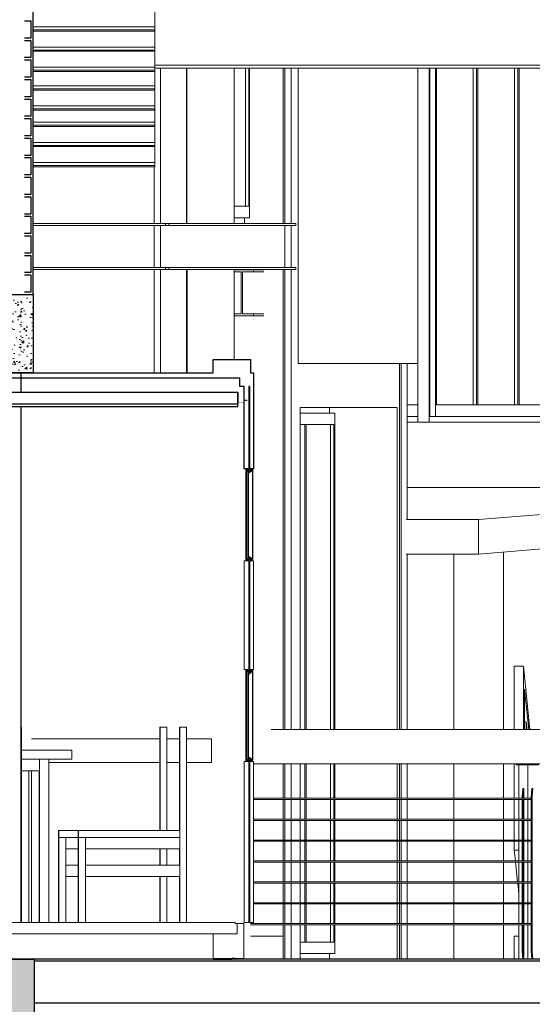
# Model space of a CAD drawing. Header units: millimetres. Extents: x -115474967 to 444143, y -74377 to 241828222.
# Tile 444 of 590: x 64913 to 67142, y 1161 to 5443. Entities that reach past the tile are written whole.
import ezdxf

# ---------------------------------------------------------------- set-up
doc = ezdxf.new("R2010")
doc.units = ezdxf.units.MM
doc.header["$MEASUREMENT"] = 0
doc.linetypes.add('HIDDEN2', pattern=[0.1875, 0.125, -0.0625])
doc.linetypes.add('PHANTOM', pattern=[2.5, 1.25, -0.25, 0.25, -0.25, 0.25, -0.25])
for name, color, linetype in [('0-ELEV.35', 2, 'Continuous'), ('00-2 Steel', 2, 'Continuous'), ('00-2 Windows', 1, 'Continuous'), ('00-5 Grid 01', 9, 'PHANTOM'), ('A-Walls', 4, 'Continuous'), ('CEIL-PLAN', 7, 'Continuous'), ('CONCRETE', 3, 'Continuous'), ('DIMS-50', 9, 'Continuous')]:
    doc.layers.add(name, color=color, linetype=linetype)
for name, color, linetype, lineweight in [('0_Pen_No__2', 7, 'Continuous', 20), ('0_Pen_No__3', 7, 'Continuous', 15), ('0_Pen_No__5', 7, 'Continuous', 5), ('1 Labels', 2, 'Continuous', 35), ('1HATCH', 8, 'Continuous', 0), ('CNN-SITE', 8, 'Continuous', 25), ('WINDOW', 107, 'Continuous', 18)]:
    doc.layers.add(name, color=color, linetype=linetype, lineweight=lineweight)

# ---------------------------------------------------------------- blocks, each defined once
blk = doc.blocks.new('B_shadowline')
blk.add_line((-29.6, 0), (-29.6, 12.5))
at = {"color": 9, "linetype": 'HIDDEN2', "ltscale": 0.001}
blk.add_line((-5.9, 28.3), (12, 28.3), dxfattribs=at)
at = {"const_width": 0.836}
blk.add_lwpolyline([(-48.8, -0.9), (-48.8, -1.4, 0.414214), (-47.2, -3), (-29.4, -3, 0.414214), (-27.9, -1.4), (-27.9, 16.3, -0.414214), (-26.3, 17.9), (-3.3, 17.9, 0.414214), (-1.8, 19.5), (-1.8, 37.2, 0.414214), (-3.3, 38.8), (-3.8, 38.8)], format="xyb", dxfattribs=at)

msp = doc.modelspace()

# ---------------------------------------------------------------- hatches: boundary and pattern name
at = {"layer": '00-2 Windows'}
h = msp.add_hatch(dxfattribs=at)
h.set_pattern_fill('AR-SAND', color=9, angle=630, style=0)
h.set_pattern_definition([(127.5, (6299.5904, 81168.9524), (-1.92682377, -0.062993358), [0, -1.52, 0, -1.7, 0, -1.625]), (97.5, (6299.5904, 81168.9524), (-2.822146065, 1.769776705), [0, -0.82, 0, -1.37, 0, -0.525]), (57.5, (6299.5904, 81167.7224), (-0.005659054, 3.114141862), [0, -0.5, 0, -1.8, 0, -2.35]), (47.5, (6299.5904, 81167.7224), (-0.877675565, 3.006126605), [0, -0.25, 0, -1.18, 0, -1.35])])
h.paths.add_polyline_path([(65926.19055, 3483.12247), (65902.19055, 3483.12247), (65902.19055, 3469.93428), (65902.69055, 3469.93428), (65902.69055, 3480.67551), (65908.69055, 3480.67551), (65908.69055, 3469.93428)])
h = msp.add_hatch(dxfattribs=at)
h.set_pattern_fill('AR-SAND', color=9, angle=630, style=0)
h.set_pattern_definition([(127.5, (6299.5904, 81118.9524), (-1.92682377, -0.062993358), [0, -1.52, 0, -1.7, 0, -1.625]), (97.5, (6299.5904, 81118.9524), (-2.822146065, 1.769776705), [0, -0.82, 0, -1.37, 0, -0.525]), (57.5, (6299.5904, 81117.7224), (-0.005659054, 3.114141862), [0, -0.5, 0, -1.8, 0, -2.35]), (47.5, (6299.5904, 81117.7224), (-0.877675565, 3.006126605), [0, -0.25, 0, -1.18, 0, -1.35])])
h.paths.add_polyline_path([(65926.19055, 3095.51851), (65902.19055, 3095.51851), (65902.19055, 3108.7067), (65902.69055, 3108.7067), (65902.69055, 3097.96547), (65908.69055, 3097.96547), (65908.69055, 3108.7067)])
h = msp.add_hatch(dxfattribs=at)
h.set_pattern_fill('AR-SAND', color=9, angle=630, style=0)
h.set_pattern_definition([(127.5, (6299.5904, 80296.2401), (-1.92682377, -0.062993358), [0, -1.52, 0, -1.7, 0, -1.625]), (97.5, (6299.5904, 80296.24), (-2.822146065, 1.769776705), [0, -0.82, 0, -1.37, 0, -0.525]), (57.5, (6299.5904, 80295.0101), (-0.005659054, 3.114141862), [0, -0.5, 0, -1.8, 0, -2.35]), (47.5, (6299.5904, 80295.01), (-0.877675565, 3.006126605), [0, -0.25, 0, -1.18, 0, -1.35])])
h.paths.add_polyline_path([(65926.19055, 2610.41021), (65902.19055, 2610.41021), (65902.19055, 2597.22203), (65902.69055, 2597.22203), (65902.69055, 2607.96325), (65908.69055, 2607.96325), (65908.69055, 2597.22203)])
h = msp.add_hatch(dxfattribs=at)
h.set_pattern_fill('AR-SAND', color=9, angle=630, style=0)
h.set_pattern_definition([(127.5, (6299.5904, 80246.2401), (-1.92682377, -0.062993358), [0, -1.52, 0, -1.7, 0, -1.625]), (97.5, (6299.5904, 80246.24), (-2.822146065, 1.769776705), [0, -0.82, 0, -1.37, 0, -0.525]), (57.5, (6299.5904, 80245.0101), (-0.005659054, 3.114141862), [0, -0.5, 0, -1.8, 0, -2.35]), (47.5, (6299.5904, 80245.01), (-0.877675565, 3.006126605), [0, -0.25, 0, -1.18, 0, -1.35])])
h.paths.add_polyline_path([(65926.19055, 2222.80626), (65902.19055, 2222.80626), (65902.19055, 2235.99444), (65902.69055, 2235.99444), (65902.69055, 2225.25321), (65908.69055, 2225.25321), (65908.69055, 2235.99444)])
at = {"layer": '1HATCH'}
h = msp.add_hatch(dxfattribs=at)
h.set_pattern_fill('AR-CONC', color=256, scale=10)
h.set_pattern_definition([(50, (214938.13, 0), (71.726018, -6.275213), [7.5, -82.5]), (355, (214938.13, 0), (-13.875133, 75.219213), [6, -66]), (100.451444, (214944.106, -0.52), (57.850885, 68.944), [6.37402, -70.11421]), (46.1842, (214938.13, 20), (106.724133, -16.55193), [11.25, -123.75]), (96.635635, (214947.02, 18.62), (93.466195, 97.41186), [9.561034, -105.171376]), (351.18416, (214938.13, 20), (93.466195, 97.41186), [9, -99]), (21, (214948.13, 15), (59.690705, -40.26189), [7.5, -82.5]), (326, (214948.13, 15), (24.331533, 72.515005), [6, -66]), (71.451445, (214953.1, 11.645), (84.022238, 32.253115), [6.37402, -70.11421]), (37.5, (214938.13, 0), (1.2159855, 33.2893854), [0, -65.2, 0, -67, 0, -66.25]), (7.5, (214938.13, 0), (26.306954, 39.441171), [0, -38.2, 0, -63.7, 0, -25.25]), (327.5, (214915.83, 3e-12), (53.3822436, -2.255487), [0, -25, 0, -78, 0, -103.5]), (317.5, (214905.83, 4e-12), (58.318617, 10.010498), [0, -32.5, 0, -51.8, 0, -73.5])])
h.paths.add_polyline_path([(64971.30384, 4247.58322), (64626.30384, 4247.58322), (64626.30384, 3907.58319), (64971.30384, 3907.58319)])
h = msp.add_hatch(dxfattribs=at)
h.set_pattern_fill('AR-CONC', color=256, scale=10)
h.set_pattern_definition([(50, (138195.14, 0), (71.72602, -6.275213), [7.5, -82.5]), (355, (138195.14, 0), (-13.875133, 75.219213), [6, -66]), (100.45144, (138201.12, -0.52), (57.850885, 68.944), [6.37402, -70.11421]), (46.1842, (138195.14, 20), (106.72413, -16.55193), [11.25, -123.75]), (96.63564, (138204.03, 18.62), (93.4662, 97.41186), [9.56103, -105.17138]), (351.18416, (138195.14, 20), (93.4662, 97.41186), [9, -99]), (21, (138205.14, 15), (59.690705, -40.26189), [7.5, -82.5]), (326, (138205.14, 15), (24.33153, 72.515005), [6, -66]), (71.451445, (138210.114, 11.645), (84.02224, 32.253115), [6.37402, -70.11421]), (37.5, (138195.14, 0), (1.2159855, 33.289385), [0, -65.2, 0, -67, 0, -66.25]), (7.5, (138195.14, 0), (26.306954, 39.441171), [0, -38.2, 0, -63.7, 0, -25.25]), (327.5, (138172.84, 3e-12), (53.382244, -2.255487), [0, -25, 0, -78, 0, -103.5]), (317.5, (138162.84, 4e-12), (58.318617, 10.010498), [0, -32.5, 0, -51.8, 0, -73.5])])
h.paths.add_polyline_path([(53640.18945, 1356.58319), (64976.65991, 1356.58319), (64976.65991, 956.58319), (64652.38904, 956.58319), (64452.38904, 1156.58319), (60411.05076, 1156.58319), (60211.05076, 956.58319), (59862.16832, 956.58319), (59662.16832, 1156.58319), (54187.62809, 1156.58319), (53987.62809, 956.58319), (53640.18945, 956.58319)])
h.paths.add_polyline_path([(53985.6636, 3616.5833), (53640.11389, 3616.5833), (53639.83904, 3776.5833), (53985.38875, 3776.5833)])

# ---------------------------------------------------------------- linework, layer by layer
at = {"layer": '0-ELEV.35', "elevation": -9960.56172}
for points in [[(64610.4623, 3772.49694), (65861.94113, 3772.49694)], [(64597.9623, 3759.99694), (65861.94113, 3759.99694)]]:
    msp.add_lwpolyline(points, dxfattribs=at)
at = {"layer": '00-2 Steel'}
for p, q in [((65754.66037, 1356.58317), (53640.18945, 1356.58317)), ((70009.8223, 1348.08309), (64976.65991, 1348.08309)), ((65754.66037, 1356.58317), (65754.66037, 1360.45151)), ((65754.66047, 1356.58319), (65754.85535, 1356.58319)), ((65754.85511, 1356.58317), (65836.8553, 1356.58317)), ((65836.8553, 1356.58317), (65836.8553, 1360.45151)), ((65848.28819, 1360.45151), (65836.8553, 1360.45151)), ((65848.28819, 1356.58317), (65836.8553, 1356.58317)), ((65848.28819, 1360.45151), (65848.28819, 1356.58317)), ((65848.28819, 1360.45151), (65850.132, 1360.45151)), ((65848.28819, 1356.58317), (65850.132, 1356.58317)), ((65848.33882, 1356.58317), (65848.33882, 1360.45151)), ((70009.8223, 1356.58317), (65850.132, 1356.58317)), ((70009.8223, 1165.08294), (64976.65991, 1165.08294))]:
    msp.add_line(p, q, dxfattribs=at)
at = {"layer": '00-2 Steel', "color": 1}
msp.add_lwpolyline([(64626.30384, 3907.58322), (65754.62078, 3907.58322), (65754.85535, 3965.58319), (65916.85503, 3965.58319), (65916.56072, 3907.58319), (65928.54803, 3907.58319), (65930.13209, 3907.58319), (65930.13209, 3489.29545), (65914.4944, 3489.29545), (65914.49369, 3847.58319), (65910.06609, 3847.58319), (65910.09651, 3489.29545), (65889.79695, 3489.29545), (65889.73822, 3847.58319), (65869.90883, 3847.58318), (65869.90883, 3883.58323), (64626.30384, 3883.58323)], dxfattribs=at)
at = {"layer": '00-2 Windows', "color": 9}
for p, q in [((65902.69055, 3480.67551), (65908.69055, 3480.67551)), ((65902.69055, 3097.96547, -311.25754), (65908.69055, 3097.96547, -311.25754)), ((65902.69055, 2607.96325), (65908.69055, 2607.96325)), ((65902.69055, 2225.25321, -311.25754), (65908.69055, 2225.25321, -311.25754))]:
    msp.add_line(p, q, dxfattribs=at)
at = {"layer": '00-2 Windows'}
for p, q in [((65926.19055, 3483.12247), (65908.69055, 3469.93428)), ((65926.19055, 3095.51851, -311.25754), (65908.69055, 3108.7067, -311.25754)), ((65926.19055, 2610.41021), (65908.69055, 2597.22203)), ((65926.19055, 2222.80626, -311.25754), (65908.69055, 2235.99444, -311.25754))]:
    msp.add_line(p, q, dxfattribs=at)
at = {"layer": '00-2 Windows', "color": 2, "const_width": 4}
for points in [[(65900.19055, 3485.12247), (65924.19055, 3485.12247), (65924.19055, 3489.32049)], [(65900.19709, 3485.12247), (65924.19709, 3485.12247), (65924.19709, 3489.32049)], [(65900.19055, 2612.41021), (65924.19055, 2612.41021), (65924.19055, 2616.60823)], [(65900.19709, 2612.41021), (65924.19709, 2612.41021), (65924.19709, 2616.60823)]]:
    msp.add_lwpolyline(points, dxfattribs=at)
at = {"layer": '00-2 Windows', "color": 2, "const_width": 4, "elevation": -311.25754}
for points in [[(65900.19055, 3468.99609), (65900.19055, 3488.99609)], [(65900.19055, 3109.51851), (65900.19055, 3089.51851)], [(65900.19055, 3093.51851), (65924.19055, 3093.51851), (65924.19055, 3089.32049)], [(65900.19055, 2596.28383), (65900.19055, 2616.28383)], [(65900.19055, 2236.80626), (65900.19055, 2216.80626)], [(65900.19055, 2220.80626), (65924.19055, 2220.80626), (65924.19055, 2216.60823)]]:
    msp.add_lwpolyline(points, dxfattribs=at)
at = {"layer": '00-5 Grid 01', "color": 9, "linetype": 'ByBlock', "lineweight": 0, "true_color": 0xc7c8ca}
for p, q in [((65501.50887, 5410.90117), (65501.50887, 5649.88344)), ((65501.50887, 5410.90117), (64971.30384, 5410.90117)), ((65501.50887, 5398.24921), (64971.30384, 5398.24921)), ((65501.50887, 5398.24921), (65501.50887, 5410.90117)), ((65501.50887, 5392.71465), (65501.50887, 5398.24921)), ((65501.50887, 5392.71465), (64971.30384, 5392.71465)), ((65501.51121, 5323.41005), (65501.51121, 5392.71465)), ((65501.51121, 5323.41005), (64971.30384, 5323.41005)), ((65501.51121, 5310.75808), (64971.30384, 5310.75808)), ((65501.51121, 5310.75808), (65501.51121, 5323.41005)), ((65501.51121, 5305.2243), (65501.51121, 5310.75808)), ((65501.51121, 5305.2243), (64971.30384, 5305.2243)), ((65501.51354, 5235.91892), (65501.51354, 5305.2243)), ((65501.51354, 5235.91892), (64971.30384, 5235.91892)), ((68946.51263, 5245.08345), (65501.51354, 5245.08345)), ((65501.51354, 5223.26773), (65501.51354, 5235.91892)), ((68946.51263, 5231.58319), (65501.51354, 5231.58319)), ((65525.10998, 4556.58342), (65525.10998, 5231.58319)), ((65638.67077, 5231.58319), (65638.67077, 4556.58342)), ((65638.79929, 4556.58342), (65638.79929, 5231.58319)), ((65639.62967, 4556.58342), (65639.62967, 5231.58319)), ((65845.51195, 4556.58342), (65845.51195, 5231.58319)), ((65894.3282, 4631.58305), (65894.3282, 5231.58319)), ((65909.28512, 5231.58319), (65909.28512, 4631.58305)), ((65913.04675, 4631.58305), (65913.04675, 5231.58319)), ((66059.35994, 4556.58342), (66059.35994, 5231.58319)), ((66066.34025, 4556.58342), (66066.34025, 5231.58319)), ((66093.1585, 4556.58342), (66093.1585, 5231.58319)), ((66123.50468, 3947.35097), (66123.50468, 5231.58319)), ((66644.16791, 5231.58319), (66644.16791, 3742.59663)), ((66694.01395, 5231.58319), (66694.01395, 3742.59663)), ((66695.97149, 5231.58319), (66695.97149, 3742.59663)), ((66720.89451, 5231.58319), (66720.89451, 3767.59677)), ((66724.80959, 3767.59677), (66724.80959, 5231.58319)), ((66884.04894, 3767.59677), (66884.04894, 5231.58319)), ((66899.00275, 5231.58319), (66899.00275, 3767.59677)), ((66904.8746, 3767.59677), (66904.8746, 5231.58319)), ((67064.11395, 3767.59677), (67064.11395, 5231.58319)), ((67079.06776, 5231.58319), (67079.06776, 3767.59677)), ((67084.93961, 3767.59677), (67084.93961, 5231.58319)), ((65501.51354, 5223.26773), (64971.30384, 5223.26773)), ((65501.51354, 5217.73318), (64971.30384, 5217.73318)), ((65501.51354, 5217.73318), (65501.51354, 5223.26773)), ((65501.5151, 5154.91502), (65501.51588, 5217.73318)), ((65501.5151, 5154.91502), (64971.30384, 5154.91502)), ((65501.5151, 5142.26305), (64971.30384, 5142.26305)), ((65501.5151, 5142.26305), (65501.5151, 5154.91502)), ((65501.51588, 5136.72928), (65501.5151, 5142.26305)), ((65501.51588, 5136.72928), (64971.30384, 5136.72928)), ((65501.51744, 5067.42467), (65501.51744, 5136.72928)), ((65501.51744, 5067.42467), (64971.30384, 5067.42467)), ((65501.51744, 5054.7727), (64971.30384, 5054.7727)), ((65501.51744, 5054.7727), (65501.51744, 5067.42467)), ((65501.51744, 5049.23815), (65501.51744, 5054.7727)), ((65501.51744, 5049.23815), (64971.30384, 5049.23815)), ((65501.51977, 4996.34714), (65501.51977, 5049.23815)), ((65501.51977, 4996.34714), (64971.30384, 4996.34714)), ((65501.51977, 4983.69595), (64971.30384, 4983.69595)), ((65501.51977, 4978.16139), (64971.30384, 4978.16139)), ((65501.51977, 4983.69595), (65501.51977, 4996.34714)), ((65501.51977, 4978.16139), (65501.51977, 4983.69595)), ((65501.52133, 4908.85679), (65501.52211, 4978.16139)), ((65501.52133, 4908.85679), (64971.30384, 4908.85679)), ((65501.52133, 4896.20482), (64971.30384, 4896.20482)), ((65501.52211, 4890.67027), (64971.30384, 4890.67027)), ((65501.52133, 4896.20482), (65501.52133, 4908.85679)), ((65501.52211, 4890.67027), (65501.52133, 4896.20482)), ((65501.52367, 4821.36566), (65501.52445, 4890.67027)), ((65501.52367, 4821.36566), (64971.30384, 4821.36566)), ((65501.52367, 4808.71447), (64971.30384, 4808.71447)), ((65501.52445, 4803.17992), (64971.30384, 4803.17992)), ((65498.29174, 4556.58342), (65498.29174, 4803.18148)), ((65501.52367, 4808.71447), (65501.52367, 4821.36566)), ((65501.52445, 4803.17992), (65501.52367, 4808.71447)), ((65909.28512, 4631.58305), (65845.51195, 4631.58305)), ((65913.04675, 4581.58356), (65913.04675, 4631.58305)), ((65845.51195, 4581.58356), (65913.04675, 4581.58356)), ((65889.99792, 4556.58342), (65889.99792, 4581.58356)), ((64971.30384, 4556.58342), (65547.92044, 4556.58342)), ((64971.30384, 4548.08334), (65547.92044, 4548.08334)), ((65498.29174, 4365.08319), (65498.29174, 4548.08334)), ((65525.10998, 4365.08319), (65525.10998, 4548.08334)), ((65547.92044, 4556.58342), (65547.92044, 4548.08334)), ((65547.92044, 4556.58342), (65562.16773, 4556.58342)), ((65562.16773, 4548.08334), (65547.92044, 4548.08334)), ((65562.16773, 4556.58342), (65562.16773, 4548.08334)), ((65562.16773, 4556.58342), (66113.84316, 4556.58342)), ((65562.16773, 4548.08334), (66113.84316, 4548.08334)), ((66066.34025, 4365.08319), (66066.34025, 4548.08334)), ((66093.1585, 4365.08319), (66093.1585, 4548.08334)), ((66113.84316, 4556.58342), (66113.84316, 4548.08334)), ((64971.30384, 4365.08319), (65547.92044, 4365.08319)), ((64971.30384, 4356.58311), (65547.92044, 4356.58311)), ((65498.29174, 3907.5832), (65498.29174, 4356.58311)), ((65525.10998, 3907.5832), (65525.10998, 4356.58311)), ((65547.92044, 4365.08319), (65547.92044, 4356.58311)), ((65547.92044, 4365.08319), (65562.16773, 4365.08319)), ((65562.16773, 4356.58311), (65547.92044, 4356.58311)), ((65562.16773, 4365.08319), (65562.16773, 4356.58311)), ((65562.16773, 4365.08319), (66113.84316, 4365.08319)), ((65562.16773, 4356.58311), (66113.84316, 4356.58311)), ((65638.28673, 4356.58311), (65638.28673, 3907.5832)), ((65638.79929, 3907.5832), (65638.79929, 4356.58311)), ((65642.06939, 3907.5832), (65642.06939, 4356.58311)), ((65845.45041, 3965.58345), (65845.45041, 4356.58311)), ((65845.45041, 4354.58351), (65929.27962, 4354.58351)), ((65876.73836, 4346.08343), (65845.45041, 4346.08343)), ((65876.73836, 4163.08328), (65876.73836, 4346.08343)), ((65929.27962, 4346.08343), (65882.31109, 4346.08343)), ((65882.31109, 4346.08343), (65882.31109, 4163.08328)), ((65929.27962, 4354.58351), (65929.27962, 4346.08343)), ((65929.27962, 4354.58351), (65975.03453, 4354.58351)), ((65929.27962, 4346.08343), (65975.03453, 4346.08343)), ((66059.35994, 2356.58315), (66059.35994, 4356.58311)), ((66066.34025, 2356.58315), (66066.34025, 4356.58311)), ((66093.1585, 2356.58315), (66093.1585, 4356.58311)), ((66113.84316, 4365.08319), (66113.84316, 4356.58311)), ((65845.45041, 4163.08328), (65876.73836, 4163.08328)), ((65929.27962, 4154.5832), (65845.45041, 4154.5832)), ((65882.31109, 4163.08328), (65929.27962, 4163.08328)), ((65929.27962, 4163.08328), (65929.27962, 4154.5832)), ((65929.27962, 4163.08328), (65975.03453, 4163.08328)), ((65929.27962, 4154.5832), (65975.03453, 4154.5832)), ((66644.16791, 3947.35097), (66123.50468, 3947.35097)), ((66564.13772, 2356.58315), (66564.13772, 3947.35097)), ((66571.11803, 2356.58315), (66571.11803, 3947.35097)), ((66597.93628, 3269.78372), (66597.93628, 3947.35097)), ((66131.96503, 2356.58315), (66131.96503, 3756.58297)), ((66131.96503, 3756.58297), (66553.85848, 3756.58297)), ((66131.96503, 3731.58283), (66282.74247, 3731.58283)), ((66259.69754, 3756.58297), (66259.69754, 3731.58283)), ((66282.74247, 3731.58283), (66282.74247, 3681.58334)), ((66553.85848, 3756.58297), (66553.85848, 2356.58315)), ((66644.16791, 3767.59677), (66597.93628, 3767.59677)), ((66644.16791, 3742.59663), (66644.16791, 3692.59636)), ((66694.01395, 3742.59663), (66694.01395, 3692.59636)), ((66695.97149, 3742.59663), (66695.97149, 3717.5965)), ((66720.89451, 3767.59677), (66720.89451, 3717.5965)), ((66899.00275, 3767.59677), (66724.80959, 3767.59677)), ((66899.00275, 3767.59677), (66904.8746, 3767.59677)), ((67079.06776, 3767.59677), (66904.8746, 3767.59677)), ((67084.93961, 3767.59677), (67079.06776, 3767.59677)), ((67259.13277, 3767.59677), (67084.93961, 3767.59677)), ((66597.93628, 3717.5965), (66644.16791, 3717.5965)), ((66597.93628, 3692.59636), (66644.16791, 3692.59636)), ((66644.16791, 3692.59636), (66694.01395, 3692.59636)), ((66694.01395, 3692.59636), (67239.98423, 3692.59636)), ((66695.97149, 3717.5965), (66720.89451, 3717.5965)), ((66720.89451, 3717.5965), (67263.04785, 3717.5965)), ((66140.2283, 3681.58334), (66131.96503, 3681.58334)), ((66140.2283, 3681.58334), (66152.69253, 3681.58334)), ((66152.69253, 2356.58315), (66152.69253, 3681.58334)), ((66152.69253, 3681.58334), (66158.34315, 3681.58334)), ((66158.34315, 3681.58334), (66158.34315, 2356.58315)), ((66278.97617, 3681.58334), (66158.34315, 3681.58334)), ((66264.01846, 3681.58334), (66264.01846, 2356.58315)), ((66278.97617, 2356.58315), (66278.97617, 3681.58334)), ((66282.74247, 3681.58334), (66282.74247, 2356.58315)), ((68618.13872, 3409.43753), (66597.93628, 3408.02371)), ((66907.48102, 3268.6293), (68618.13872, 3409.43753)), ((66592.89013, 3268.63241), (66907.48102, 3268.6293)), ((66908.12522, 3118.65185), (66907.48102, 3268.6293)), ((66908.12522, 3118.65185), (68618.78293, 3259.46087)), ((67015.78612, 2356.58315), (67015.78612, 3127.51337)), ((66593.09033, 3118.65497), (66908.12522, 3118.65185)), ((66597.93628, 2356.58315), (66597.93628, 3118.65497)), ((66800.77436, 2356.58315), (66800.77436, 3118.65263)), ((67063.17452, 2356.58315), (67063.17452, 2631.58309)), ((67063.17452, 2631.58309), (67102.95631, 2631.58309)), ((67102.95631, 2356.58315), (67102.95631, 2631.58309)), ((67102.95631, 2631.58309), (67131.53969, 2356.58315)), ((67126.34321, 2356.58315), (67108.17149, 2531.40572)), ((67108.17149, 2531.40572), (67108.17149, 2356.58315)), ((64920.62533, 2366.58352), (64918.41212, 2366.58352)), ((64920.62533, 1516.58357), (64920.62533, 2366.58352)), ((65522.63287, 1916.58341), (65522.63287, 2366.58352)), ((65522.69129, 2366.58352), (65522.633, 2366.58319)), ((65523.34718, 2366.58352), (65522.69129, 2366.58352)), ((65522.69129, 1916.58341), (65522.69129, 2366.58352)), ((65523.34711, 2366.58319), (65523.40501, 2366.58319)), ((65523.34718, 1916.58341), (65523.34718, 2366.58352)), ((65523.40482, 1916.58341), (65523.40482, 2366.58352)), ((65523.40501, 2366.58319), (65553.40514, 2366.58352)), ((65553.40514, 1916.58341), (65553.40514, 2366.58352)), ((65608.32225, 2366.58352), (65608.26429, 2366.58319)), ((65608.26461, 1916.58341), (65608.26461, 2366.58352)), ((65608.97814, 2366.58352), (65608.32225, 2366.58352)), ((65608.32225, 1916.58341), (65608.32225, 2366.58352)), ((65608.97814, 1916.58341), (65608.97814, 2366.58352)), ((65608.9784, 2366.58319), (65609.0363, 2366.58319)), ((65609.0363, 2366.58319), (65639.0361, 2366.58352)), ((65609.03656, 1916.58341), (65609.03656, 2366.58352)), ((65639.0361, 1516.58357), (65639.0361, 2366.58352)), ((69869.88962, 2356.58315), (66006.17993, 2356.58315)), ((67108.17149, 2389.27012), (67115.48598, 2389.27012)), ((67115.48598, 2356.58315), (67115.48598, 2389.27012)), ((67115.48598, 2389.27012), (67117.57283, 2369.19928)), ((67117.57283, 2369.19928), (67117.57283, 2356.58315)), ((65522.63287, 2315.37195), (64964.84178, 2315.37195)), ((65608.26461, 2315.37195), (65553.40514, 2315.37195)), ((65747.64889, 2315.37195), (65639.0361, 2315.37195)), ((65747.64889, 2212.45418), (65747.64889, 2315.37195)), ((64920.62533, 2266.58297), (65139.59969, 2266.58297)), ((64920.62533, 2226.58307), (65139.59969, 2226.58307)), ((64999.38814, 2176.58357), (64999.38814, 2226.58307)), ((64999.40762, 1516.58357), (64999.40762, 2226.58307)), ((65039.40752, 1516.58357), (65039.40752, 2226.58307)), ((65139.59969, 2226.58307), (65139.59969, 2266.58297)), ((65522.63287, 2212.45418), (65039.40752, 2212.45418)), ((65608.26461, 2212.45418), (65553.40514, 2212.45418)), ((65747.64889, 2212.45418), (65639.0361, 2212.45418)), ((69869.88962, 2206.58311), (65930.07339, 2206.58311)), ((66059.35994, 2056.58308), (66059.35994, 2206.58311)), ((66066.34025, 2056.58308), (66066.34025, 2206.58311)), ((66093.1585, 2056.58308), (66093.1585, 2206.58311)), ((66131.96503, 2056.58308), (66131.96503, 2206.58311)), ((66152.69253, 2056.58308), (66152.69253, 2206.58311)), ((66158.34315, 2206.58311), (66158.34315, 2056.58308)), ((66264.01846, 2206.58311), (66264.01846, 2056.58308)), ((66278.97617, 2056.58308), (66278.97617, 2206.58311)), ((66282.74247, 2206.58311), (66282.74247, 2056.58308)), ((66553.85848, 2206.58311), (66553.85848, 2056.58308)), ((66564.13772, 2056.58308), (66564.13772, 2206.58311)), ((66571.11803, 2056.58308), (66571.11803, 2206.58311)), ((66597.93628, 2056.58308), (66597.93628, 2206.58311)), ((66800.77436, 2056.58308), (66800.77436, 2206.58311)), ((67015.78612, 2056.58308), (67015.78612, 2206.58311)), ((67063.17452, 2056.58308), (67063.17452, 2206.58311)), ((67071.7151, 2202.58312), (67071.7151, 2206.58311)), ((67110.68521, 2202.58312), (67071.7151, 2202.58312)), ((67082.96804, 2056.58308), (67082.96804, 2202.58312)), ((67110.68521, 2202.58312), (67110.68521, 2206.58311)), ((67170.55109, 2202.58312), (67110.68521, 2202.58312)), ((67121.5292, 2056.58308), (67121.5292, 2202.58312)), ((64920.62533, 2176.58357), (64999.38814, 2176.58357)), ((64953.77579, 1516.58357), (64953.77579, 2176.58357)), ((64964.84178, 2176.58357), (64964.84178, 1516.58357)), ((64997.89564, 1516.58357), (64997.89564, 2176.58357)), ((64997.97276, 1516.58357), (64997.97276, 2176.58357)), ((64999.32972, 1516.58357), (64999.32972, 2176.58357)), ((67097.26674, 2062.58345), (67100.87725, 2098.58337)), ((67100.87725, 2098.58337), (67104.85699, 2098.58337)), ((67101.24648, 2062.58345), (67104.85699, 2098.58337)), ((67104.85699, 2098.58337), (67104.85699, 2056.58308)), ((67137.08905, 2062.58345), (67139.48904, 2098.58337)), ((67139.48904, 2098.58337), (67143.48046, 2098.58337)), ((67141.08047, 2062.58345), (67143.48046, 2098.58337)), ((67137.08905, 2056.58308), (65930.07339, 2056.58308)), ((67097.26674, 2056.58308), (67097.26674, 2062.58345)), ((67097.26674, 2062.58345), (67101.24648, 2062.58345)), ((67101.24648, 2056.58308), (67101.24648, 2062.58345)), ((67137.08905, 1392.58308), (67137.08905, 2062.58345)), ((67137.08905, 2062.58345), (67141.08047, 2062.58345)), ((67141.08047, 1392.58308), (67141.08047, 2062.58345)), ((67137.08905, 2051.58289), (65930.07339, 2051.58289)), ((66059.35994, 1965.75019), (66059.35994, 2051.58289)), ((66066.34025, 1965.75019), (66066.34025, 2051.58289)), ((66093.1585, 1965.75019), (66093.1585, 2051.58289)), ((66131.96503, 1965.75019), (66131.96503, 2051.58289)), ((66152.69253, 1965.75019), (66152.69253, 2051.58289)), ((66158.34315, 2051.58289), (66158.34315, 1965.75019)), ((66264.01846, 2051.58289), (66264.01846, 1965.75019)), ((66278.97617, 1965.75019), (66278.97617, 2051.58289)), ((66282.74247, 2051.58289), (66282.74247, 1965.75019)), ((66553.85848, 2051.58289), (66553.85848, 1965.75019)), ((66564.13772, 1965.75019), (66564.13772, 2051.58289)), ((66571.11803, 1965.75019), (66571.11803, 2051.58289)), ((66597.93628, 1965.75019), (66597.93628, 2051.58289)), ((66800.77436, 1965.75019), (66800.77436, 2051.58289)), ((67015.78612, 1965.75019), (67015.78612, 2051.58289)), ((67063.17452, 1965.75019), (67063.17452, 2051.58289)), ((67082.96804, 1965.75019), (67082.96804, 2051.58289)), ((67097.26674, 1965.75019), (67097.26674, 2051.58289)), ((67101.24648, 1965.75019), (67101.24648, 2051.58289)), ((67104.85699, 2051.58289), (67104.85699, 1965.75019)), ((67121.5292, 1965.75019), (67121.5292, 2051.58289)), ((67137.08905, 1965.75019), (65930.07339, 1965.75019)), ((67137.08905, 1960.75), (65930.07339, 1960.75)), ((66059.35994, 1874.91651), (66059.35994, 1960.75)), ((66066.34025, 1874.91651), (66066.34025, 1960.75)), ((66093.1585, 1874.91651), (66093.1585, 1960.75)), ((66131.96503, 1874.91651), (66131.96503, 1960.75)), ((66152.69253, 1874.91651), (66152.69253, 1960.75)), ((66158.34315, 1960.75), (66158.34315, 1874.91651)), ((66264.01846, 1960.75), (66264.01846, 1874.91651)), ((66278.97617, 1874.91651), (66278.97617, 1960.75)), ((66282.74247, 1960.75), (66282.74247, 1874.91651)), ((66553.85848, 1960.75), (66553.85848, 1874.91651)), ((66564.13772, 1874.91651), (66564.13772, 1960.75)), ((66571.11803, 1874.91651), (66571.11803, 1960.75)), ((66597.93628, 1874.91651), (66597.93628, 1960.75)), ((66800.77436, 1874.91651), (66800.77436, 1960.75)), ((67015.78612, 1874.91651), (67015.78612, 1960.75)), ((67063.17452, 1874.91651), (67063.17452, 1960.75)), ((67082.96804, 1874.91651), (67082.96804, 1960.75)), ((67097.26674, 1874.91651), (67097.26674, 1960.75)), ((67101.24648, 1874.91651), (67101.24648, 1960.75)), ((67104.85699, 1960.75), (67104.85699, 1874.91651)), ((67121.5292, 1874.91651), (67121.5292, 1960.75)), ((65082.69155, 1886.58309), (65082.63382, 1886.58319)), ((65083.40586, 1916.58341), (65082.63391, 1916.58341)), ((65082.63391, 1886.58309), (65082.63391, 1916.58341)), ((65082.63391, 1516.58357), (65082.63391, 1886.58309)), ((65083.34822, 1886.58309), (65082.69155, 1886.58309)), ((65082.69155, 1516.58357), (65082.69155, 1886.58309)), ((65083.34793, 1886.58319), (65083.40583, 1886.58319)), ((65083.34822, 1516.58357), (65083.34822, 1886.58309)), ((65083.40583, 1886.58319), (65113.4054, 1886.58309)), ((65168.26486, 1916.58341), (65083.40586, 1916.58341)), ((65083.40586, 1886.58309), (65083.40586, 1916.58341)), ((65083.40586, 1516.58357), (65083.40586, 1886.58309)), ((65168.26486, 1886.58309), (65113.4054, 1886.58309)), ((65113.4054, 1516.58357), (65113.4054, 1886.58309)), ((65169.03682, 1916.58341), (65168.26486, 1916.58341)), ((65168.26486, 1886.58309), (65168.26486, 1916.58341)), ((65168.26486, 1516.58357), (65168.26486, 1886.58309)), ((65168.32329, 1886.58309), (65168.26511, 1886.58319)), ((65168.97917, 1886.58309), (65168.32329, 1886.58309)), ((65168.32329, 1516.58357), (65168.32329, 1886.58309)), ((65168.97917, 1516.58357), (65168.97917, 1886.58309)), ((65168.97922, 1886.58319), (65169.03712, 1886.58319)), ((65609.03656, 1916.58341), (65169.03682, 1916.58341)), ((65169.03682, 1886.58309), (65169.03682, 1916.58341)), ((65169.03682, 1516.58357), (65169.03682, 1886.58309)), ((65169.03712, 1886.58319), (65199.03714, 1886.58309)), ((65609.03656, 1886.58309), (65199.03714, 1886.58309)), ((65199.03714, 1516.58357), (65199.03714, 1886.58309)), ((65609.00696, 1836.58282), (65609.00696, 1886.58309)), ((65609.03656, 1886.58309), (65609.03656, 1916.58341)), ((65609.03656, 1516.58357), (65609.03656, 1886.58309)), ((67137.08905, 1874.91651), (65930.07339, 1874.91651)), ((67137.08905, 1869.91633), (65930.07339, 1869.91633)), ((66059.35994, 1784.08284), (66059.35994, 1869.91633)), ((66066.34025, 1784.08284), (66066.34025, 1869.91633)), ((66093.1585, 1784.08284), (66093.1585, 1869.91633)), ((66131.96503, 1784.08284), (66131.96503, 1869.91633)), ((66152.69253, 1784.08284), (66152.69253, 1869.91633)), ((66158.34315, 1869.91633), (66158.34315, 1784.08284)), ((66264.01846, 1869.91633), (66264.01846, 1784.08284)), ((66278.97617, 1784.08284), (66278.97617, 1869.91633)), ((66282.74247, 1869.91633), (66282.74247, 1784.08284)), ((66553.85848, 1869.91633), (66553.85848, 1784.08284)), ((66564.13772, 1784.08284), (66564.13772, 1869.91633)), ((66571.11803, 1784.08284), (66571.11803, 1869.91633)), ((66597.93628, 1784.08284), (66597.93628, 1869.91633)), ((66800.77436, 1784.08284), (66800.77436, 1869.91633)), ((67015.78612, 1784.08284), (67015.78612, 1869.91633)), ((67063.17452, 1831.58341), (67063.17452, 1869.91633)), ((67082.96804, 1784.08284), (67082.96804, 1869.91633)), ((67097.26674, 1784.08284), (67097.26674, 1869.91633)), ((67101.24648, 1784.08284), (67101.24648, 1869.91633)), ((67104.85699, 1869.91633), (67104.85699, 1784.08284)), ((67121.5292, 1784.08284), (67121.5292, 1869.91633)), ((65113.4054, 1836.58282), (65168.26486, 1836.58282)), ((65199.03714, 1836.58282), (65609.00696, 1836.58282)), ((65522.63287, 1766.58337), (65522.63287, 1836.58282)), ((65522.69129, 1766.58337), (65522.69129, 1836.58282)), ((65523.34718, 1766.58337), (65523.34718, 1836.58282)), ((65523.40482, 1766.58337), (65523.40482, 1836.58282)), ((65553.40514, 1766.58337), (65553.40514, 1836.58282)), ((65608.26461, 1766.58337), (65608.26461, 1836.58282)), ((65608.32225, 1766.58337), (65608.32225, 1836.58282)), ((65608.97814, 1766.58337), (65608.97814, 1836.58282)), ((67068.1116, 1784.08284), (67063.17452, 1831.58341)), ((67063.17452, 1831.58341), (67082.96804, 1831.58341)), ((65113.4054, 1766.58337), (65168.26486, 1766.58337)), ((65199.03714, 1766.58337), (65609.00696, 1766.58337)), ((65609.00696, 1716.5831), (65609.00696, 1766.58337)), ((67137.08905, 1784.08284), (65930.07339, 1784.08284)), ((67137.08905, 1779.08344), (65930.07339, 1779.08344)), ((66059.35994, 1693.24995), (66059.35994, 1779.08344)), ((66066.34025, 1693.24995), (66066.34025, 1779.08344)), ((66093.1585, 1693.24995), (66093.1585, 1779.08344)), ((66131.96503, 1693.24995), (66131.96503, 1779.08344)), ((66152.69253, 1693.24995), (66152.69253, 1779.08344)), ((66158.34315, 1779.08344), (66158.34315, 1693.24995)), ((66264.01846, 1779.08344), (66264.01846, 1693.24995)), ((66278.97617, 1693.24995), (66278.97617, 1779.08344)), ((66282.74247, 1779.08344), (66282.74247, 1693.24995)), ((66553.85848, 1779.08344), (66553.85848, 1693.24995)), ((66564.13772, 1693.24995), (66564.13772, 1779.08344)), ((66571.11803, 1693.24995), (66571.11803, 1779.08344)), ((66597.93628, 1693.24995), (66597.93628, 1779.08344)), ((66800.77436, 1693.24995), (66800.77436, 1779.08344)), ((67015.78612, 1693.24995), (67015.78612, 1779.08344)), ((67077.55267, 1693.24995), (67068.63117, 1779.08344)), ((67082.96804, 1693.24995), (67082.96804, 1779.08344)), ((67097.26674, 1693.24995), (67097.26674, 1779.08344)), ((67101.24648, 1693.24995), (67101.24648, 1779.08344)), ((67104.85699, 1779.08344), (67104.85699, 1693.24995)), ((67121.5292, 1693.24995), (67121.5292, 1779.08344)), ((65113.4054, 1716.5831), (65168.26486, 1716.5831)), ((65199.03714, 1716.5831), (65609.00696, 1716.5831)), ((65522.63287, 1516.58357), (65522.63287, 1716.5831)), ((65522.69129, 1516.58357), (65522.69129, 1716.5831)), ((65523.34718, 1516.58357), (65523.34718, 1716.5831)), ((65523.40482, 1516.58357), (65523.40482, 1716.5831)), ((65553.40514, 1516.58357), (65553.40514, 1716.5831)), ((65608.26461, 1516.58357), (65608.26461, 1716.5831)), ((65608.32225, 1516.58357), (65608.32225, 1716.5831)), ((65608.97814, 1516.58357), (65608.97814, 1716.5831)), ((67137.08905, 1693.24995), (65930.07339, 1693.24995)), ((67137.08905, 1688.24977), (65930.07339, 1688.24977)), ((66059.35994, 1602.41628), (66059.35994, 1688.24977)), ((66066.34025, 1602.41628), (66066.34025, 1688.24977)), ((66093.1585, 1602.41628), (66093.1585, 1688.24977)), ((66131.96503, 1602.41628), (66131.96503, 1688.24977)), ((66152.69253, 1602.41628), (66152.69253, 1688.24977)), ((66158.34315, 1688.24977), (66158.34315, 1602.41628)), ((66264.01846, 1688.24977), (66264.01846, 1602.41628)), ((66278.97617, 1602.41628), (66278.97617, 1688.24977)), ((66282.74247, 1688.24977), (66282.74247, 1602.41628)), ((66553.85848, 1688.24977), (66553.85848, 1602.41628)), ((66564.13772, 1602.41628), (66564.13772, 1688.24977)), ((66571.11803, 1602.41628), (66571.11803, 1688.24977)), ((66597.93628, 1602.41628), (66597.93628, 1688.24977)), ((66800.77436, 1602.41628), (66800.77436, 1688.24977)), ((67015.78612, 1602.41628), (67015.78612, 1688.24977)), ((67082.96804, 1641.14959), (67078.07224, 1688.24977)), ((67082.96804, 1602.41628), (67082.96804, 1688.24977)), ((67097.26674, 1602.41628), (67097.26674, 1688.24977)), ((67101.24648, 1602.41628), (67101.24648, 1688.24977)), ((67104.85699, 1688.24977), (67104.85699, 1602.41628)), ((67121.5292, 1602.41628), (67121.5292, 1688.24977)), ((67137.08905, 1602.41628), (65930.07339, 1602.41628)), ((67137.08905, 1597.41688), (65930.07339, 1597.41688)), ((66059.35994, 1511.58339), (66059.35994, 1597.41688)), ((66066.34025, 1511.58339), (66066.34025, 1597.41688)), ((66093.1585, 1511.58339), (66093.1585, 1597.41688)), ((66131.96503, 1511.58339), (66131.96503, 1597.41688)), ((66152.69253, 1511.58339), (66152.69253, 1597.41688)), ((66158.34315, 1597.41688), (66158.34315, 1511.58339)), ((66264.01846, 1597.41688), (66264.01846, 1511.58339)), ((66278.97617, 1511.58339), (66278.97617, 1597.41688)), ((66282.74247, 1597.41688), (66282.74247, 1511.58339)), ((66553.85848, 1597.41688), (66553.85848, 1511.58339)), ((66564.13772, 1511.58339), (66564.13772, 1597.41688)), ((66571.11803, 1511.58339), (66571.11803, 1597.41688)), ((66597.93628, 1511.58339), (66597.93628, 1597.41688)), ((66800.77436, 1511.58339), (66800.77436, 1597.41688)), ((67015.78612, 1511.58339), (67015.78612, 1597.41688)), ((67082.96804, 1511.58339), (67082.96804, 1597.41688)), ((67097.26674, 1511.58339), (67097.26674, 1597.41688)), ((67101.24648, 1511.58339), (67101.24648, 1597.41688)), ((67104.85699, 1597.41688), (67104.85699, 1511.58339)), ((67121.5292, 1511.58339), (67121.5292, 1597.41688)), ((67137.08905, 1511.58339), (65916.85511, 1511.58339)), ((67137.08905, 1506.5832), (65916.85511, 1506.5832)), ((66059.35994, 1456.58293), (66059.35994, 1506.5832)), ((66066.34025, 1356.58317), (66066.34025, 1506.5832)), ((66093.1585, 1356.58317), (66093.1585, 1506.5832)), ((66131.96503, 1356.58317), (66131.96503, 1506.5832)), ((66152.69253, 1431.58358), (66152.69253, 1506.5832)), ((66158.34315, 1506.5832), (66158.34315, 1431.58358)), ((66264.01846, 1506.5832), (66264.01846, 1431.58358)), ((66278.97617, 1431.58358), (66278.97617, 1506.5832)), ((66282.74247, 1506.5832), (66282.74247, 1431.58358)), ((66553.85848, 1506.5832), (66553.85848, 1356.58317)), ((66564.13772, 1356.58317), (66564.13772, 1506.5832)), ((66571.11803, 1356.58317), (66571.11803, 1506.5832)), ((66597.93628, 1356.58317), (66597.93628, 1506.5832)), ((66800.77436, 1356.58317), (66800.77436, 1506.5832)), ((67015.78612, 1356.58317), (67015.78612, 1506.5832)), ((67082.96804, 1356.58317), (67082.96804, 1506.5832)), ((67097.26674, 1392.58308), (67097.26674, 1506.5832)), ((67101.24648, 1392.58308), (67101.24648, 1506.5832)), ((67104.85699, 1506.5832), (67104.85699, 1356.58317)), ((67121.5292, 1356.58317), (67121.5292, 1506.5832)), ((66059.35994, 1456.58293), (65916.85511, 1456.58293)), ((66059.35994, 1356.58317), (66059.35994, 1456.58293)), ((67063.17452, 1456.58293), (67063.17452, 1356.58317)), ((67082.96804, 1456.58293), (67063.17452, 1456.58293)), ((66131.96503, 1431.58358), (66140.2283, 1431.58358)), ((66140.2283, 1431.58358), (66152.69253, 1431.58358)), ((66158.34315, 1431.58358), (66152.69253, 1431.58358)), ((66158.34315, 1431.58358), (66278.97617, 1431.58358)), ((66282.74247, 1431.58358), (66282.74247, 1381.5833)), ((66282.74247, 1381.5833), (66131.96503, 1381.5833)), ((66259.69754, 1381.5833), (66259.69754, 1356.58317)), ((67100.87725, 1356.58317), (67097.26674, 1392.58308)), ((67097.26674, 1392.58308), (67101.24648, 1392.58308)), ((67104.85699, 1356.58317), (67101.24648, 1392.58308)), ((67139.48904, 1356.58317), (67137.08905, 1392.58308)), ((67137.08905, 1392.58308), (67141.08047, 1392.58308)), ((67143.48046, 1356.58317), (67141.08047, 1392.58308))]:
    msp.add_line(p, q, dxfattribs=at)
at = {"layer": '0_Pen_No__2', "color": 1, "linetype": 'Continuous', "lineweight": 25}
for p, q in [((64918.41212, 3907.58322), (64918.41212, 3822.68612)), ((64918.41212, 3759.99694), (64918.41212, 1516.58319))]:
    msp.add_line(p, q, dxfattribs=at)
at = {"layer": '0_Pen_No__3', "color": 30, "linetype": 'Continuous', "lineweight": 15}
msp.add_line((65914.49407, 1516.58357), (65930.07339, 1516.58357), dxfattribs=at)
at = {"layer": '0_Pen_No__5', "color": 4, "linetype": 'Continuous', "lineweight": 5}
for points in [[(65909.97318, 2616.58319), (65889.79695, 2616.58319), (65889.79695, 3089.29545), (65909.97318, 3089.29545)], [(65930.07333, 2616.58319), (65914.4944, 2616.58319), (65914.4944, 3089.29545), (65930.07333, 3089.29545)], [(65909.97318, 1516.58319), (65889.79695, 1516.58319), (65889.79695, 2216.58319), (65909.97318, 2216.58319)], [(65914.4944, 2216.58319), (65930.07333, 2216.58319), (65930.07333, 1516.58319), (65914.4944, 1516.58319)], [(63534.20036, 1466.58319), (65859.43787, 1466.58319), (65859.43787, 1512.71503), (65850.13193, 1512.71503), (65850.13193, 1516.58319), (63534.20036, 1516.58319)], [(65859.43787, 1466.58319), (65859.43787, 1512.71503), (65887.91306, 1512.71503), (65887.91306, 1360.45135), (65836.85519, 1360.45135), (65754.58532, 1360.45136), (65754.58532, 1466.58319)]]:
    msp.add_lwpolyline(points, close=True, dxfattribs=at)
at = {"layer": '1 Labels'}
msp.add_line((65861.94113, 3772.53525), (65861.94113, 3822.72443, 100.61506), dxfattribs=at)
at = {"layer": 'A-Walls', "color": 8, "linetype": 'Continuous'}
msp.add_line((64971.30384, 4247.58322), (64971.30384, 5511.94008), dxfattribs=at)
for points in [[(64933.80385, 5437.58322), (64961.30384, 5437.58322), (64961.30384, 5362.58322), (64933.80385, 5362.58322)], [(64933.80385, 5352.58322), (64961.30384, 5352.58322), (64961.30384, 5277.58322), (64933.80385, 5277.58322)], [(64933.80385, 5267.58322), (64961.30384, 5267.58322), (64961.30384, 5192.58322), (64933.80385, 5192.58322)], [(64933.80385, 5182.58322), (64961.30384, 5182.58322), (64961.30384, 5107.58322), (64933.80385, 5107.58322)], [(64933.80385, 5097.58322), (64961.30384, 5097.58322), (64961.30384, 5022.58322), (64933.80385, 5022.58322)], [(64933.80385, 5012.58322), (64961.30384, 5012.58322), (64961.30384, 4937.58322), (64933.80385, 4937.58322)], [(64933.80385, 4927.58322), (64961.30384, 4927.58322), (64961.30384, 4852.58322), (64933.80385, 4852.58322)], [(64933.80385, 4842.58322), (64961.30384, 4842.58322), (64961.30384, 4767.58322), (64933.80385, 4767.58322)], [(64933.80385, 4757.58322), (64961.30384, 4757.58322), (64961.30384, 4682.58322), (64933.80385, 4682.58322)], [(64933.80385, 4672.58322), (64961.30384, 4672.58322), (64961.30384, 4597.58322), (64933.80385, 4597.58322)], [(64933.80385, 4587.58322), (64961.30384, 4587.58322), (64961.30384, 4512.58322), (64933.80385, 4512.58322)], [(64933.80385, 4502.58322), (64961.30384, 4502.58322), (64961.30384, 4427.58322), (64933.80385, 4427.58322)], [(64933.80385, 4417.58322), (64961.30384, 4417.58322), (64961.30384, 4342.58322), (64933.80385, 4342.58322)], [(64933.80385, 4332.58322), (64961.30384, 4332.58322), (64961.30384, 4257.58322), (64933.80385, 4257.58322)]]:
    msp.add_lwpolyline(points, dxfattribs=at)
at = {"layer": 'CEIL-PLAN', "elevation": -9859.94666}
msp.add_lwpolyline([(64660.65148, 3822.68612), (65861.94113, 3822.68612)], dxfattribs=at)
at = {"layer": 'CNN-SITE', "color": 8, "linetype": 'Continuous'}
for p, q in [((65897.82106, 3089.32049, -311.25754), (65897.82106, 3489.19411)), ((65926.19055, 3095.51851, -311.25754), (65926.19055, 3489.32049)), ((65897.82106, 2216.60823, -311.25754), (65897.82106, 2616.48185)), ((65926.19055, 2222.80626, -311.25754), (65926.19055, 2616.60823))]:
    msp.add_line(p, q, dxfattribs=at)
at = {"layer": 'CONCRETE', "linetype": 'Continuous'}
for points in [[(64971.30384, 3907.58319), (64626.30384, 3907.58319), (64626.30384, 4247.58322), (64971.30384, 4247.58322)], [(53640.18945, 1356.58319), (64976.65991, 1356.58319), (64976.65991, 956.58319), (64652.38904, 956.58319), (64452.38904, 1156.58319), (60411.05076, 1156.58319), (60211.05076, 956.58319), (59862.16832, 956.58319), (59662.16832, 1156.58319), (54187.62809, 1156.58319), (53987.62809, 956.58319), (53640.18945, 956.58319)]]:
    msp.add_lwpolyline(points, close=True, dxfattribs=at)
at = {"layer": 'WINDOW', "color": 8}
for p, q in [((65902.69055, 3480.67551), (65902.69055, 3097.96547, -311.25754)), ((65908.69055, 3480.67551), (65908.69055, 3097.96547, -311.25754)), ((65902.69055, 2607.96325), (65902.69055, 2225.25321, -311.25754)), ((65908.69055, 2607.96325), (65908.69055, 2225.25321, -311.25754))]:
    msp.add_line(p, q, dxfattribs=at)

# ---------------------------------------------------------------- block references
at = {"layer": 'DIMS-50', "color": 1}
msp.add_blockref('B_shadowline', (65891.50785, 3760.03525), dxfattribs=at)

doc.saveas('drawing.dxf')
